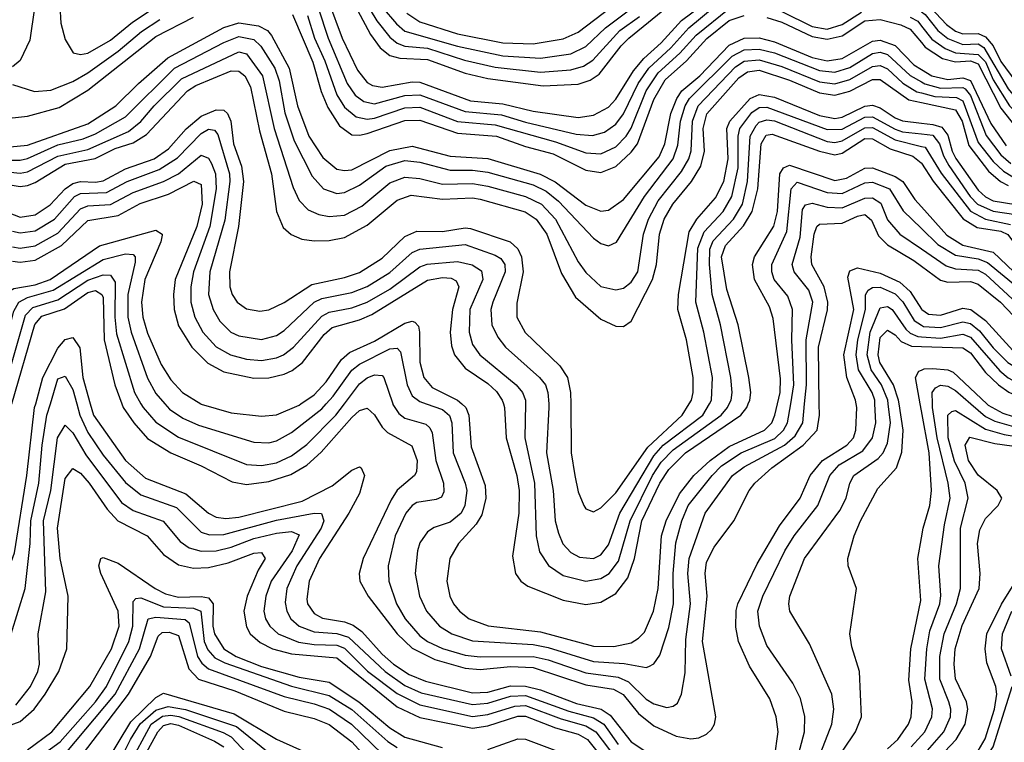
# Model space of a CAD drawing. Header units: inches. Extents: x 1173000 to 1307049, y 522583 to 678455.
# Tile 543 of 617: x 1207609 to 1210220, y 669102 to 671019. Entities that reach past the tile are written whole.
import ezdxf

# ---------------------------------------------------------------- set-up
doc = ezdxf.new("R2010")
doc.units = ezdxf.units.IN
doc.header["$MEASUREMENT"] = 0
for name, color, linetype in [('B2606', 7, 'Continuous'), ('B2607', 7, 'Continuous'), ('B2616', 7, 'Continuous'), ('B2617', 7, 'Continuous')]:
    doc.layers.add(name, color=color, linetype=linetype)

msp = doc.modelspace()

# ---------------------------------------------------------------- linework, layer by layer
at = {"layer": 'B2606', "color": 5}
for points, elevation in [([(1206806.9, 670000), (1206850, 669944.6), (1206910, 669900.5), (1206969.2, 669869.2), (1206988.8, 669850), (1207016.2, 669776.2), (1207049.6, 669710), (1207069.2, 669630), (1207125.5, 669550), (1207170.8, 669510), (1207250, 669470.8), (1207290, 669461.1), (1207390.5, 669450.5), (1207490, 669408.9), (1207510, 669424.2), (1207558.6, 669501.4), (1207595.4, 669604.6), (1207627.8, 669810), (1207648.8, 669990), (1207651.5, 670000)], 2280), ([(1207586.9, 669390), (1207623.9, 669510), (1207637.2, 669630), (1207639, 669690), (1207660.1, 669790), (1207668.8, 669890), (1207681.5, 669970), (1207690.4, 670000)], 2260), ([(1207760.5, 670000), (1207768.8, 669970), (1207790, 669923.8), (1207830, 669864.2), (1207890, 669791.3), (1207930, 669758.3), (1208025.2, 669725.2), (1208090, 669660.1), (1208112.3, 669652.3), (1208150, 669653.1), (1208290, 669691.2), (1208389.8, 669709.8), (1208409.2, 669709.2), (1208415.4, 669690), (1208408, 669670), (1208343.7, 669570), (1208317.2, 669510), (1208313.1, 669473.1), (1208317, 669450), (1208327.7, 669430), (1208350.2, 669410.2), (1208390, 669395.4), (1208450, 669390.8), (1208481.1, 669381.1), (1208578.3, 669290), (1208630, 669253.4), (1208673.9, 669233.9), (1208810, 669202.4), (1208850, 669205.8), (1208910, 669224.8), (1208950, 669226.1), (1209064.9, 669184.9), (1209130, 669167.5), (1209157.8, 669150), (1209196.1, 669096.1)], 2260), ([(1207796.3, 670000), (1207804.7, 669970), (1207889.8, 669850), (1207942.9, 669802.9), (1208050, 669761.3), (1208110, 669710.4), (1208130, 669699.5), (1208156, 669696), (1208190, 669699.7), (1208357.9, 669742.1), (1208437.5, 669782.5), (1208490, 669824.2), (1208510, 669833), (1208514.5, 669830), (1208523.1, 669810), (1208510, 669762.4), (1208481.7, 669710), (1208404, 669590), (1208376.4, 669530), (1208370, 669482.4), (1208372.1, 669470), (1208390, 669444), (1208411.5, 669431.5), (1208470, 669421.7), (1208493, 669413), (1208516, 669396), (1208570, 669336.4), (1208600.3, 669310), (1208642.1, 669282.1), (1208684.7, 669264.7), (1208810, 669233.9), (1208850, 669235.7), (1208910, 669251.8), (1208950, 669251.5), (1208990, 669241.6), (1209085.4, 669205.4), (1209150.3, 669190.3), (1209174.7, 669174.7), (1209230, 669103.9), (1209330, 669037.2)], 2280), ([(1207879.9, 670000), (1207883.6, 669990), (1207911.4, 669950), (1207948.3, 669908.3), (1208010, 669870), (1208090, 669835.5), (1208172.8, 669792.8), (1208210, 669786.4), (1208270, 669793.9), (1208327.8, 669812.2), (1208370, 669837.1), (1208408.5, 669871.5), (1208490, 669963.8), (1208510, 669982.2), (1208530, 669988.3), (1208550, 669971.3), (1208570, 669938.6), (1208584.3, 669924.3), (1208648.8, 669888.8), (1208662.8, 669850), (1208660.7, 669819.3), (1208655.9, 669810), (1208610, 669771.2), (1208594.2, 669745.8), (1208519.7, 669590), (1208509.3, 669550), (1208510.9, 669530), (1208533.2, 669490), (1208610, 669390), (1208650, 669351.6), (1208710, 669321.8), (1208790, 669298.7), (1208830, 669295.3), (1208910, 669303), (1208970, 669301), (1209110, 669254.9), (1209183.7, 669243.7), (1209209.1, 669229.1), (1209250, 669178.9), (1209290, 669146), (1209350, 669118.5), (1209388.7, 669111.3), (1209410, 669114), (1209430, 669123.6), (1209443.5, 669136.5), (1209451.6, 669150), (1209454.9, 669170), (1209419.7, 669370), (1209431.9, 669490), (1209426.2, 669550), (1209430, 669580.2), (1209450, 669619.6), (1209502.8, 669690), (1209543.1, 669770), (1209558.2, 669790), (1209602.9, 669830), (1209686.6, 669890), (1209723.3, 669930), (1209729.4, 669970), (1209729, 670000)], 2320), ([(1207930.6, 670000), (1207936.2, 669990), (1207970, 669951.4), (1208030, 669911.4), (1208210, 669838.7), (1208250, 669836.5), (1208290, 669844), (1208330, 669862.1), (1208370, 669891.9), (1208447.2, 669970), (1208469.9, 670000)], 2340), ([(1207994.2, 670000), (1208006.3, 669986.3), (1208041.8, 669961.8), (1208083.5, 669943.5), (1208230, 669898.3), (1208270, 669896.7), (1208290, 669902.3), (1208330, 669923.6), (1208410, 669986.7), (1208422, 670000)], 2360), ([(1208089.3, 670000), (1208090, 669999.6), (1208170, 669976.4), (1208250, 669967.1), (1208290, 669970.9), (1208350, 669996.9), (1208354.6, 670000)], 2380), ([(1208598.2, 670000), (1208598.6, 669998.6), (1208614.1, 669974.1), (1208630, 669962.4), (1208686.2, 669946.2), (1208696.7, 669936.7), (1208703, 669923), (1208712.3, 669850), (1208733, 669790), (1208733.6, 669766.4), (1208727.2, 669752.8), (1208713.7, 669746.3), (1208662, 669738), (1208649.4, 669730.6), (1208633.2, 669710), (1208604.9, 669650), (1208586.1, 669570), (1208587.7, 669530), (1208607.9, 669470), (1208630.7, 669430), (1208670, 669384.8), (1208690, 669369.8), (1208730, 669350.7), (1208790, 669333.2), (1208830, 669329.3), (1208970, 669329.9), (1209010, 669321.3), (1209110, 669286.3), (1209195.5, 669275.5), (1209222.8, 669262.8), (1209270, 669217), (1209290, 669204.4), (1209325.1, 669194.9), (1209341.5, 669198.5), (1209353.5, 669206.5), (1209364.1, 669230), (1209373.1, 669286.9), (1209374.8, 669374.8), (1209388, 669470), (1209380.6, 669550), (1209384, 669590), (1209426.3, 669710), (1209499.1, 669810), (1209530, 669833.2), (1209637.1, 669890), (1209665.1, 669914.9), (1209685.4, 669950), (1209690.2, 670000)], 2340), ([(1208687.2, 670000), (1208730, 669984.8), (1208748.7, 669968.7), (1208754.7, 669950), (1208758.1, 669870), (1208790.3, 669790), (1208794.4, 669770), (1208789.2, 669730), (1208779.3, 669710), (1208750, 669685.9), (1208708, 669672), (1208690, 669660.8), (1208670, 669631.6), (1208663.4, 669610), (1208657.8, 669550), (1208668.9, 669490), (1208687.3, 669450), (1208721.8, 669410), (1208754.5, 669390), (1208810, 669371.2), (1208970, 669361.5), (1209010, 669353.5), (1209130, 669316.8), (1209211.3, 669311.3), (1209270, 669300.9), (1209276.7, 669303.3), (1209290, 669310.8), (1209306.5, 669333.5), (1209330, 669406.9), (1209342.8, 669470), (1209341.4, 669550), (1209348.9, 669631.1), (1209364.2, 669690), (1209381.6, 669730), (1209444.6, 669810), (1209470, 669835.5), (1209522.3, 669870), (1209611.5, 669908.5), (1209634.2, 669930), (1209645, 669950), (1209653.4, 670000)], 2360), ([(1208781.1, 670000), (1208792.2, 669990), (1208799.6, 669970), (1208805.9, 669885.9), (1208843.3, 669783.3), (1208845.2, 669750), (1208834.2, 669705.8), (1208819, 669681), (1208772.3, 669630), (1208749.2, 669590), (1208741.5, 669530), (1208749.2, 669490), (1208758.9, 669470), (1208774.7, 669450), (1208800.7, 669430), (1208851.2, 669411.2), (1208990, 669395.3), (1209130, 669357.6), (1209183.9, 669356.1), (1209230, 669366.5), (1209250, 669378.6), (1209265.2, 669394.8), (1209289.6, 669450.4), (1209301.7, 669510), (1209310.7, 669650), (1209323, 669690), (1209358.5, 669761.5), (1209396.4, 669810), (1209439.6, 669850), (1209490, 669886.7), (1209583.5, 669930), (1209602.8, 669950), (1209611.5, 669970), (1209618.3, 670000)], 2380), ([(1208891.4, 670000), (1208894.2, 669990), (1208898.5, 669910), (1208927, 669810), (1208933.7, 669770), (1208932.8, 669710), (1208915.8, 669595.8), (1208923.4, 669550), (1208937.9, 669530), (1208956.2, 669516.2), (1209050, 669479), (1209110, 669467.9), (1209150, 669474), (1209190, 669497), (1209221.1, 669538.9), (1209239.2, 669590), (1209258.9, 669690), (1209306.6, 669790), (1209330, 669826.2), (1209373.9, 669870), (1209520.7, 669970), (1209536.5, 669990), (1209540.5, 670000)], 2420), ([(1208950.2, 670000), (1208948.2, 669910), (1208973.9, 669790), (1208978.8, 669650), (1208987.5, 669607.5), (1209011, 669571), (1209050, 669544.3), (1209110, 669529.5), (1209150, 669536.4), (1209172.3, 669550), (1209197, 669583), (1209227.4, 669690), (1209286.8, 669810), (1209310, 669845.4), (1209341.8, 669878.2), (1209468.8, 669970), (1209485.8, 669990), (1209490.5, 670000)], 2440), ([(1209011.6, 670000), (1209012.4, 669990), (1209005.9, 669870), (1209023.8, 669770), (1209029.2, 669690), (1209037.2, 669657.2), (1209048.9, 669628.9), (1209070, 669605.5), (1209093.3, 669593.3), (1209130, 669590.1), (1209150, 669599.3), (1209170, 669625.7), (1209200.1, 669710), (1209290, 669862.3), (1209315.4, 669890), (1209420.3, 669970), (1209437.7, 670000)], 2460), ([(1209069.9, 670000), (1209071.6, 669870), (1209080.9, 669810), (1209090, 669767), (1209104.8, 669730), (1209110, 669721.3), (1209130, 669714), (1209150, 669724.4), (1209190, 669763.9), (1209274.5, 669885.5), (1209365.6, 669970), (1209383.9, 670000)], 2480), ([(1209610, 669060.9), (1209619.6, 669130), (1209614.5, 669170), (1209597.7, 669217.7), (1209543.9, 669303.9), (1209514.7, 669370), (1209507.4, 669407.4), (1209508.4, 669451.6), (1209512.9, 669470), (1209563.9, 669576.1), (1209623.8, 669676.2), (1209678, 669750), (1209704.5, 669810), (1209737.5, 669850), (1209801.6, 669890), (1209819.3, 669910), (1209826.2, 669930), (1209828.2, 669990), (1209826.6, 670000)], 2280), ([(1209631.1, 668910), (1209689.6, 669130), (1209690.6, 669170.6), (1209678.9, 669218.9), (1209659.1, 669259.1), (1209590, 669359.3), (1209570.3, 669410.3), (1209565.9, 669450), (1209579.3, 669490), (1209637.7, 669610), (1209662.8, 669650), (1209725.4, 669730), (1209756.8, 669810), (1209781.9, 669838.1), (1209844.2, 669875.8), (1209870, 669910), (1209879, 669950), (1209876.7, 670000)], 2260), ([(1209708, 669012), (1209762.7, 669150), (1209768, 669190), (1209762.6, 669230), (1209703.1, 669363.1), (1209650.6, 669450), (1209648, 669470), (1209651.1, 669490), (1209689.6, 669590), (1209783.2, 669716.8), (1209800.6, 669750), (1209810.3, 669790), (1209820.3, 669810), (1209885.1, 669854.9), (1209898, 669870), (1209910, 669895.9), (1209917.8, 669950), (1209911.5, 670000)], 2240), ([(1209757.5, 669030), (1209825.1, 669130), (1209841, 669170), (1209835.2, 669290), (1209815.3, 669355.3), (1209809.9, 669390), (1209827.3, 669510), (1209805.2, 669570), (1209804.7, 669590), (1209821.8, 669650), (1209838.6, 669690), (1209884.1, 669775.9), (1209933.7, 669830), (1209948.2, 669871.8), (1209951.5, 669930), (1209940.9, 670000)], 2220), ([(1210000, 669981.2), (1209996.6, 670000)], 2180), ([(1207599.2, 669200.8), (1207638.1, 669250), (1207657.2, 669290), (1207661.7, 669310), (1207657.9, 669390), (1207678.4, 669501.6), (1207672.2, 669690), (1207691.5, 669770), (1207709.5, 669910), (1207730, 669943.3), (1207750, 669923.4), (1207784.5, 669864.5), (1207878.7, 669738.7), (1207910, 669717), (1207989.2, 669689.2), (1208035, 669635), (1208058.3, 669618.3), (1208090, 669609.6), (1208130, 669610.4), (1208170, 669619.8), (1208230, 669643), (1208290, 669657.3), (1208330, 669661.1), (1208350, 669652.3), (1208331.4, 669610), (1208275.9, 669530), (1208261.7, 669490), (1208256.4, 669450), (1208260.9, 669430), (1208272.3, 669410), (1208294.8, 669390), (1208347.9, 669367.9), (1208390, 669361.3), (1208450, 669359.6), (1208470, 669351.6), (1208531.4, 669291.4), (1208610, 669231.4), (1208670, 669201.3), (1208810, 669170.7), (1208850, 669175.9), (1208921.7, 669198.3), (1208950, 669199.8), (1209044.5, 669164.5), (1209110, 669145.8), (1209136.5, 669130), (1209190, 669060.4)], 2240), ([(1207570, 669142.9), (1207610, 669157.6), (1207647.6, 669190), (1207676.6, 669230), (1207712.8, 669290), (1207734.3, 669350), (1207737.4, 669490), (1207716.2, 669590), (1207709.4, 669670), (1207730, 669802.3), (1207750, 669828.6), (1207770, 669816.5), (1207793.7, 669790), (1207840.7, 669720.7), (1207869.3, 669689.3), (1207947.3, 669650), (1207990, 669600.1), (1208030, 669573.1), (1208070, 669564.4), (1208110, 669566), (1208162.1, 669577.9), (1208230, 669604), (1208250, 669605.5), (1208259.6, 669590), (1208241.3, 669558.7), (1208212.5, 669490), (1208203.3, 669450), (1208210, 669408.4), (1208220.2, 669390), (1208246.9, 669366.9), (1208279.1, 669350), (1208330, 669337), (1208450, 669326.5), (1208610, 669196.3), (1208670, 669168.4), (1208810, 669140.1), (1208850, 669146), (1208930, 669171.7), (1208950, 669172), (1209030, 669141), (1209090, 669124.3), (1209114.8, 669110), (1209170, 669039.7)], 2220), ([(1209910, 669084.7), (1209937.2, 669110), (1209965.2, 669150), (1209973, 669170), (1209975.4, 669210), (1209966.8, 669266.8), (1209972, 669350), (1209998.1, 669478.1), (1209990.2, 669590), (1210000, 669644.9)], 2180), ([(1207630, 669082.5), (1207694.1, 669130), (1207795.5, 669250), (1207852.5, 669350), (1207872.7, 669410), (1207870.4, 669450), (1207824.4, 669550), (1207819.1, 669570), (1207824.6, 669590), (1207830, 669592.8), (1207870, 669577.1), (1207968.3, 669510), (1207995.9, 669495.9), (1208030, 669487.6), (1208090, 669489.4), (1208110, 669485.6), (1208122, 669470), (1208121.6, 669410), (1208125.8, 669390), (1208150, 669349.8), (1208183.3, 669330), (1208250, 669303.7), (1208350, 669275.4), (1208430, 669261.6), (1208508.4, 669210), (1208590, 669140.5), (1208630, 669115.8), (1208728.9, 669088.9)], 2180), ([(1207630, 669040.5), (1207716, 669104), (1207810.3, 669210), (1207839, 669250), (1207898.7, 669370), (1207908.9, 669410), (1207910, 669475.9), (1207916.7, 669483.3), (1207930, 669485.3), (1207990, 669461.4), (1208070, 669457.8), (1208089.3, 669450), (1208098.3, 669370), (1208107.5, 669347.5), (1208126.8, 669326.8), (1208153, 669313), (1208330, 669251.6), (1208430, 669226.3), (1208490, 669188.9), (1208584.7, 669104.7), (1208610, 669088.5)], 2160), ([(1207730, 669071.4), (1207862, 669230), (1207926.9, 669350), (1207950, 669430), (1207970, 669434), (1208047.6, 669427.6), (1208058.8, 669418.8), (1208080.8, 669330), (1208092, 669312), (1208110, 669297.5), (1208310, 669223.8), (1208390, 669204.5), (1208430.1, 669190), (1208489, 669150), (1208570, 669071.5)], 2140), ([(1207775.6, 669070), (1207897.8, 669230), (1207955.5, 669330), (1207976.3, 669383.7), (1207986.8, 669393.2), (1208005.3, 669394.7), (1208030, 669385.7), (1208057.5, 669297.5), (1208083.5, 669270), (1208179.2, 669239.2), (1208310, 669185), (1208390, 669165.2), (1208430, 669149.8), (1208490, 669104), (1208550, 669037.4)], 2120), ([(1207839.4, 669050), (1207903.5, 669156.5), (1207970, 669221.4), (1207990, 669232.8), (1208177.6, 669177.6), (1208290, 669110.3), (1208430, 669048)], 2080), ([(1207873.1, 669050), (1207902.6, 669110), (1207928.7, 669151.3), (1207970, 669187.8), (1208003.1, 669196.9), (1208048.9, 669188.9), (1208184, 669144), (1208300.3, 669050)], 2060), ([(1207898.8, 669041.2), (1207957.5, 669150), (1207988.1, 669171.9), (1208010, 669174.6), (1208030.9, 669170.9), (1208148.7, 669128.7), (1208170, 669116.9), (1208251.3, 669030)], 2040), ([(1207876.6, 668950), (1207975.1, 669130), (1207990, 669147), (1208010, 669151.8), (1208030, 669147.5), (1208125.5, 669105.5), (1208150, 669090)], 2020), ([(1208850, 669083), (1208930, 669111.4), (1208950, 669110.8), (1209070, 669065.6)], 2180), ([(1209972.9, 669090), (1210000, 669120.4)], 2160)]:
    msp.add_lwpolyline(points, dxfattribs=dict(at, elevation=elevation))
at = {"layer": 'B2607', "color": 5}
for points, elevation in [([(1208470, 671158.4), (1208555.8, 671015.8), (1208590, 670972.5), (1208610, 670956.6), (1208630, 670949), (1208690, 670943), (1208788.8, 670911.2), (1208870, 670892.8), (1208990, 670880.1), (1209070, 670885.9), (1209104, 670896), (1209128.4, 670911.6), (1209200.2, 670990), (1209252.4, 671027.6)], 2740), ([(1208462.8, 671122.8), (1208539.6, 670979.6), (1208564.6, 670944.6), (1208590, 670924.2), (1208617.1, 670917.1), (1208690, 670913.5), (1208790, 670876.9), (1208850, 670862.8), (1208996.9, 670843.1), (1209090, 670847.7), (1209121.5, 670858.5), (1209145.6, 670874.4), (1209203.8, 670950), (1209224.2, 670970), (1209414.3, 671125.7)], 2720), ([(1208427.4, 671067.4), (1208464.4, 670970), (1208505.1, 670885.1), (1208530, 670852.7), (1208544.7, 670844.7), (1208570, 670839.8), (1208650, 670853.8), (1208670, 670853), (1208804, 670804), (1208890, 670796.1), (1208970, 670775.9), (1209090, 670759.6), (1209130, 670765.5), (1209170, 670786.8), (1209190, 670808.4), (1209236.8, 670883.2), (1209264.2, 670915.8), (1209310, 670957.4), (1209363.5, 671016.5), (1209470, 671096.2)], 2680), ([(1208635.9, 671035.9), (1208670, 671013.6), (1208770, 670981.1), (1208890, 670957.4), (1208970, 670954.7), (1209050, 670968.4), (1209090, 670985.8), (1209200.5, 671070)], 2780), ([(1207648.8, 671050), (1207635.8, 670964.2), (1207610, 670911.1), (1207590, 670894)], 2640), ([(1207715.4, 671055.4), (1207717.9, 671010), (1207730, 670966), (1207751.1, 670931.1), (1207770, 670926.3), (1207790, 670930.1), (1207850, 670964.9), (1207908, 671012), (1207968, 671052)], 2660), ([(1208372.4, 671030), (1208390.6, 670970), (1208418.5, 670910), (1208450, 670819.2), (1208470, 670786.6), (1208500.9, 670760.9), (1208530, 670755), (1208550, 670757.8), (1208630, 670784.9), (1208670, 670786.5), (1208770, 670749.1), (1208870, 670740.3), (1209030, 670694.6), (1209110, 670665.6), (1209150, 670663.4), (1209190, 670681.9), (1209217, 670710), (1209230, 670731.3), (1209270.1, 670830), (1209301.9, 670878.1), (1209359.2, 670930), (1209402.2, 670977.8), (1209490, 671048.3)], 2640), ([(1208400.7, 671050), (1208427.1, 670970), (1208477.2, 670850), (1208498.5, 670818.5), (1208521.5, 670801.5), (1208550, 670796.1), (1208630, 670817.9), (1208670, 670819.8), (1208790, 670775.2), (1208886.5, 670766.5), (1208950, 670746.8), (1209084.6, 670715.4), (1209128, 670712), (1209159.3, 670720.7), (1209190, 670742.1), (1209210, 670769.3), (1209249, 670850), (1209277.1, 670890), (1209335.7, 670944.3), (1209382.9, 670997.1), (1209450, 671052.8)], 2660), ([(1208570, 671052.5), (1208607.7, 671007.7), (1208630, 670988.8), (1208770, 670948.3), (1208890, 670923.1), (1208990, 670917.2), (1209070, 670928.3), (1209110, 670947.7), (1209162.5, 670997.5), (1209232.6, 671050)], 2760), ([(1209630, 671040.2), (1209710, 671001.2), (1209750, 670994.1), (1209790, 671005.8), (1209841.3, 671038.7)], 2640), ([(1207491.8, 670748.2), (1207630, 670763.1), (1207713.9, 670786.1), (1207790, 670831.7), (1207970, 670974.5), (1208070, 671025.2)], 2620), ([(1207510, 670674.9), (1207630, 670685.8), (1207790, 670743), (1207864.4, 670790), (1207924.3, 670850), (1208002.2, 670917.8), (1208150, 670998.2), (1208190, 671010.4), (1208242.3, 671002.3), (1208265.7, 670990), (1208276.9, 670976.9), (1208323.5, 670890), (1208345.5, 670790), (1208376, 670710), (1208413, 670653), (1208450, 670622.5), (1208470, 670618.5), (1208490, 670621), (1208590, 670672.4), (1208650, 670683.8), (1208750, 670656.9), (1208850, 670650.5), (1208989.2, 670609.2), (1209028.9, 670588.9), (1209110, 670526.8), (1209150, 670511.3), (1209170, 670513.4), (1209210, 670542.4), (1209304.4, 670655.6), (1209319.2, 670690), (1209335, 670770), (1209351.4, 670810), (1209364.8, 670830), (1209412.6, 670870), (1209490, 670951.2), (1209530, 670970.3), (1209570, 670970.6), (1209610, 670960.5), (1209710, 670918.8), (1209750, 670910), (1209790, 670916), (1209870, 670961.9), (1209890, 670964.4), (1209930, 670950.6), (1209979.5, 670899.5), (1210000, 670887)], 2580), ([(1207590, 670846.7), (1207648.8, 670828.8), (1207691.6, 670831.6), (1207750, 670854.9), (1207790, 670877.6), (1207870, 670935.4), (1207932.4, 670987.6), (1207980.9, 671019.1)], 2640), ([(1208332.3, 671032.3), (1208385.9, 670905.9), (1208408.3, 670828.3), (1208425.8, 670785.8), (1208457.4, 670737.4), (1208490, 670713.7), (1208510, 670712.5), (1208530, 670717.3), (1208630, 670751.5), (1208670, 670752.7), (1208770, 670718.2), (1208873.3, 670710), (1208950, 670682.5), (1209023.1, 670663.1), (1209110, 670619.5), (1209150, 670613.7), (1209190, 670629.8), (1209230, 670667.2), (1209247.2, 670690), (1209290, 670807.3), (1209320.6, 670859.4), (1209377.4, 670910), (1209431.3, 670968.7), (1209490, 671016.8), (1209530, 671030)], 2620), ([(1209590, 671025), (1209630, 671012.1), (1209710, 670974.5), (1209750, 670967.3), (1209790, 670976.1), (1209850, 671015.6), (1209890, 671019.5), (1209945.6, 671005.6), (1209970, 670993.7), (1210000, 670958.1)], 2620), ([(1209970, 671025.7), (1209990, 671014.7), (1210000, 671002.1)], 2640), ([(1207530, 670646.6), (1207610, 670646.1), (1207630, 670650.4), (1207710, 670686.9), (1207777.2, 670702.8), (1207810, 670716), (1207890, 670761.3), (1208019.5, 670890), (1208150, 670958.5), (1208190, 670974.3), (1208230, 670966.6), (1208248.3, 670948.3), (1208285.6, 670890), (1208296.8, 670856.8), (1208312.2, 670772.2), (1208337.2, 670697.2), (1208384.1, 670604.1), (1208415, 670570), (1208450, 670558.3), (1208470, 670560.8), (1208510, 670580.1), (1208579.9, 670630), (1208630, 670645.3), (1208670, 670641), (1208750, 670620.1), (1208810, 670620.2), (1208850, 670614.9), (1208970, 670580.8), (1209004.5, 670564.5), (1209037.4, 670537.4), (1209130, 670439.1), (1209150, 670425.1), (1209170, 670419.2), (1209191.6, 670428.4), (1209265.6, 670550), (1209342, 670650), (1209354.1, 670685.9), (1209360.8, 670750), (1209373.7, 670790), (1209385.2, 670810), (1209498, 670922), (1209530, 670939.1), (1209570, 670940.5), (1209610, 670931.1), (1209730, 670883.8), (1209770, 670879.8), (1209810, 670892.5), (1209870, 670929.2), (1209890, 670932.5), (1209910, 670927), (1209970, 670870.9), (1210000, 670853.8)], 2560), ([(1207550, 670618.1), (1207610, 670612.1), (1207630, 670615.2), (1207710, 670657.3), (1207790, 670674.7), (1207897.4, 670722.6), (1207930, 670748.5), (1207965.3, 670790), (1208038.1, 670861.9), (1208190, 670933.5), (1208210, 670928.2), (1208252.8, 670870), (1208283.4, 670730), (1208333.8, 670573.8), (1208350, 670539.5), (1208374.3, 670514.3), (1208402.1, 670502.1), (1208430, 670496.6), (1208470, 670500.7), (1208516.1, 670523.9), (1208590, 670586.2), (1208630, 670600.8), (1208670, 670597.5), (1208730, 670582.9), (1208810, 670584.2), (1208850, 670577), (1208950.3, 670550.3), (1208992.1, 670530), (1209030, 670490), (1209090, 670377), (1209110, 670348.6), (1209150, 670311), (1209190, 670302.3), (1209210, 670307.1), (1209230, 670322.4), (1209247.9, 670350), (1209262.8, 670450), (1209276, 670490), (1209301.9, 670538.1), (1209363.7, 670616.3), (1209383.5, 670650), (1209389, 670671), (1209393.1, 670750), (1209408, 670790), (1209506.5, 670893.5), (1209530, 670908.6), (1209570, 670912.1), (1209630, 670894.8), (1209730, 670854.2), (1209770, 670848.8), (1209810, 670860.2), (1209870, 670895), (1209890, 670897.4), (1209910, 670888.7), (1209950.4, 670850.4), (1209988, 670828), (1210000, 670824.7)], 2540), ([(1207550, 670586.3), (1207610, 670576.9), (1207630, 670579), (1207650, 670586.9), (1207730, 670635.8), (1207809.5, 670650.5), (1207862.4, 670677.6), (1207910, 670692.3), (1207945.6, 670714.4), (1208053.6, 670830), (1208076, 670844), (1208170, 670883.6), (1208190, 670882.2), (1208206, 670870), (1208220.9, 670840.9), (1208244.5, 670724.5), (1208277, 670610), (1208290.1, 670510.1), (1208308, 670468), (1208328.8, 670448.8), (1208357.1, 670437.1), (1208390, 670432.6), (1208430, 670433.5), (1208470, 670441.2), (1208530, 670474.2), (1208610, 670540.3), (1208646.9, 670553.1), (1208730, 670543), (1208810, 670546.5), (1208830, 670543.3), (1208949.2, 670509.2), (1208978.5, 670490), (1209006.8, 670450), (1209045.5, 670345.5), (1209082.9, 670282.9), (1209150, 670224.4), (1209190, 670205.9), (1209210, 670205), (1209230, 670219.7), (1209286.6, 670330), (1209297.7, 670370), (1209305.7, 670450), (1209317.7, 670490), (1209340.4, 670530), (1209390.4, 670590), (1209415.3, 670630), (1209424.3, 670670), (1209421.2, 670730), (1209430.7, 670769.3), (1209515.5, 670864.5), (1209539, 670881), (1209570, 670884.7), (1209650, 670858.1), (1209730, 670824.8), (1209770, 670818.8), (1209810, 670829.7), (1209870, 670859.9), (1209890, 670860.5), (1209966.4, 670806.4), (1210000, 670799)], 2520), ([(1209383.9, 670000), (1209389.9, 670010), (1209394.7, 670030), (1209394.3, 670070), (1209377.1, 670170), (1209354, 670250), (1209355.5, 670290), (1209384.1, 670455.9), (1209404.2, 670490), (1209453.9, 670546.1), (1209475.6, 670590), (1209487.1, 670650), (1209483.5, 670730), (1209492.2, 670750), (1209545.6, 670810), (1209570, 670820.5), (1209610, 670813), (1209730, 670764.8), (1209770, 670756.9), (1209790, 670760.8), (1209850, 670789.3), (1209870, 670792), (1209890, 670785.5), (1209930, 670758.5), (1209950, 670750.6), (1210000, 670744.5)], 2480), ([(1207550, 670518.2), (1207610, 670495.2), (1207650, 670501.4), (1207690, 670527.9), (1207729.4, 670570.6), (1207750, 670584.7), (1207770, 670589.6), (1207810, 670587.8), (1207830, 670591.4), (1207890, 670623.7), (1207965.4, 670650), (1208003.2, 670676.8), (1208050.8, 670729.2), (1208090, 670762.8), (1208130, 670779.6), (1208150, 670778.6), (1208160.1, 670770), (1208169.2, 670750), (1208176.3, 670690), (1208196.8, 670630), (1208202.2, 670590), (1208189.3, 670470.7), (1208165.3, 670350), (1208166.3, 670310), (1208172, 670290), (1208185.4, 670270), (1208210, 670251.6), (1208245.5, 670245.5), (1208270, 670249.3), (1208310, 670269), (1208383.4, 670316.6), (1208470, 670334.8), (1208510, 670348.3), (1208570, 670386.6), (1208630, 670443.7), (1208662.4, 670457.6), (1208730, 670457.1), (1208790, 670466.9), (1208804.7, 670464.7), (1208909.7, 670429.7), (1208930, 670411.5), (1208939.7, 670390), (1208943.5, 670350), (1208926.9, 670266.9), (1208927.5, 670230), (1208949.6, 670189.6), (1209040.7, 670100.7), (1209061.3, 670070), (1209069.4, 670030), (1209069.9, 670000)], 2480), ([(1209437.7, 670000), (1209443.5, 670010), (1209445.8, 670070), (1209423.1, 670190), (1209401.3, 670270), (1209406.7, 670413.3), (1209423.4, 670456.6), (1209473.8, 670510), (1209497.1, 670550), (1209514.1, 670625.9), (1209514.1, 670710), (1209518.1, 670730), (1209550, 670772.6), (1209570, 670785.7), (1209590, 670787.3), (1209750, 670727.3), (1209790, 670728.2), (1209850, 670760.1), (1209870, 670760.9), (1209930, 670728.2), (1209950, 670721.8), (1210000, 670715.8)], 2460), ([(1209490.5, 670000), (1209495.2, 670010), (1209498.4, 670030), (1209494.3, 670070), (1209467, 670210), (1209445.2, 670290), (1209437.5, 670370), (1209438.6, 670410), (1209447.5, 670432.5), (1209501.4, 670490), (1209525, 670530), (1209538.7, 670590), (1209545.9, 670710), (1209561.3, 670738.7), (1209570, 670747.1), (1209590, 670753.4), (1209610, 670750.3), (1209750, 670695.4), (1209770, 670693), (1209790, 670697.4), (1209850, 670732.5), (1209870, 670732.6), (1209930, 670700.1), (1210000, 670682.9)], 2440), ([(1207590, 670458.3), (1207610, 670453.4), (1207650, 670458.8), (1207701.1, 670490), (1207754.8, 670550), (1207770, 670557.9), (1207839.3, 670560.7), (1207894, 670590), (1207978.7, 670621.3), (1208027.3, 670652.7), (1208090, 670717.2), (1208110, 670728.3), (1208125.9, 670725.9), (1208134.5, 670714.5), (1208165, 670610), (1208166.5, 670590), (1208152.9, 670487.1), (1208113.2, 670350), (1208109.8, 670290), (1208121.8, 670250), (1208139.7, 670219.7), (1208169.1, 670190), (1208190, 670180.1), (1208250, 670171), (1208290, 670181.7), (1208310, 670194.4), (1208390.1, 670269.9), (1208410, 670279.6), (1208490, 670295.4), (1208530, 670311), (1208590, 670348), (1208650, 670401), (1208670, 670410.5), (1208790, 670422.5), (1208870, 670394.6), (1208885.1, 670385.1), (1208895.4, 670370), (1208896.2, 670350), (1208863.1, 670270), (1208858.4, 670250), (1208861.1, 670210), (1208876.6, 670176.6), (1208897.5, 670150), (1208987.5, 670070), (1209002.8, 670050), (1209009.4, 670030), (1209011.6, 670000)], 2460), ([(1209540.5, 670000), (1209544.5, 670010), (1209547.4, 670030), (1209542.3, 670070), (1209514.1, 670210), (1209483.7, 670303.7), (1209469.5, 670390), (1209480.4, 670419.6), (1209528, 670472), (1209551.3, 670510), (1209565.8, 670570), (1209574.8, 670690), (1209587.8, 670712.2), (1209604.5, 670715.5), (1209730, 670669.9), (1209770, 670660.8), (1209790, 670665.1), (1209850, 670703.4), (1209870, 670703.3), (1209916.6, 670676.6), (1209977, 670657), (1209999.2, 670639.2), (1210000, 670638)], 2420), ([(1207590, 670416.3), (1207610, 670413), (1207650, 670419.2), (1207710, 670453), (1207770, 670517.3), (1207790, 670524.8), (1207850, 670528.6), (1207910, 670560.8), (1207990, 670589.3), (1208030, 670610.5), (1208090, 670659.9), (1208110, 670652), (1208117.4, 670637.4), (1208128.1, 670610), (1208130, 670570), (1208113.3, 670470), (1208070, 670350), (1208062.9, 670310), (1208062.6, 670270), (1208073.2, 670230), (1208095, 670190), (1208130, 670151.1), (1208168.1, 670130), (1208210, 670118.8), (1208250, 670114.9), (1208290, 670121.8), (1208308.7, 670130), (1208335.4, 670150), (1208410, 670232.2), (1208430, 670242.9), (1208490, 670255.1), (1208530, 670269.5), (1208590, 670304), (1208670, 670363.2), (1208689.3, 670370.7), (1208770, 670377.9), (1208808.6, 670368.6), (1208833.2, 670353.2), (1208836.7, 670330), (1208802.9, 670250), (1208800.5, 670190), (1208810, 670157.6), (1208828.9, 670130), (1208925.1, 670050), (1208942.2, 670030), (1208950.4, 670010), (1208950.2, 670000)], 2440), ([(1209618.3, 670000), (1209625.1, 670030), (1209626.2, 670066.2), (1209606.7, 670226.7), (1209597.2, 670257.2), (1209557.1, 670330), (1209552.2, 670370), (1209557.5, 670390), (1209608.4, 670471.6), (1209618.2, 670510), (1209624.6, 670610), (1209634, 670626), (1209650, 670632.9), (1209770, 670592.5), (1209801.3, 670598.7), (1209850, 670625.3), (1209870, 670626.2), (1209930, 670603.3), (1209950.1, 670590.1), (1209982.2, 670542.2), (1210000, 670522.5)], 2380), ([(1207590, 670378.5), (1207610, 670375.7), (1207650, 670381.3), (1207719.6, 670420.4), (1207790, 670486.3), (1207870, 670500), (1207928.9, 670531.1), (1208003.6, 670556.4), (1208070.6, 670590.6), (1208090, 670582), (1208092.8, 670530), (1208078.8, 670470), (1208021.7, 670330), (1208016.6, 670290), (1208018.8, 670250), (1208030, 670206.9), (1208065.9, 670150), (1208107.7, 670107.7), (1208150, 670084.9), (1208230, 670068), (1208270, 670069.1), (1208310, 670078.5), (1208331.4, 670088.6), (1208358.7, 670110), (1208416.2, 670183.8), (1208437.5, 670202.5), (1208510, 670223.2), (1208542.7, 670237.3), (1208690, 670327.7), (1208730, 670335.4), (1208753.2, 670333.2), (1208766.7, 670326.7), (1208773.3, 670310), (1208756.9, 670250), (1208750.3, 670190), (1208754, 670154), (1208761.8, 670130), (1208790, 670095), (1208850, 670053.9), (1208872.9, 670032.9), (1208888.6, 670010), (1208891.4, 670000)], 2420), ([(1209653.4, 670000), (1209661.8, 670050), (1209655.8, 670170), (1209658.2, 670250), (1209645.6, 670285.6), (1209609.7, 670330), (1209603.5, 670350), (1209603.6, 670370), (1209643, 670457), (1209654.3, 670570), (1209670, 670587.8), (1209750, 670561), (1209790, 670558.3), (1209850, 670586.3), (1209870, 670587.9), (1209915.1, 670570), (1209951.7, 670511.7), (1210000, 670464.7)], 2360), ([(1209690.2, 670000), (1209694.9, 670050), (1209694, 670170), (1209711.5, 670270), (1209701.5, 670301.5), (1209662.2, 670350), (1209656.7, 670370), (1209678.2, 670441.8), (1209684.9, 670515.1), (1209692.4, 670527.6), (1209710, 670532.2), (1209750, 670521.8), (1209790, 670519.9), (1209850, 670545.6), (1209870, 670546.8), (1209891.9, 670531.9), (1209910, 670487.9), (1209942.7, 670450), (1210000, 670410.8)], 2340), ([(1209729, 670000), (1209726.9, 670150), (1209750.7, 670249.3), (1209751.7, 670270), (1209741.8, 670310), (1209709.4, 670370), (1209707.7, 670390), (1209715.3, 670450), (1209722.3, 670470), (1209730, 670476.5), (1209790, 670479.2), (1209830, 670497.6), (1209850, 670501.8), (1209867.4, 670487.4), (1209886, 670446), (1209910, 670421.5), (1209979.9, 670379.9), (1210000, 670365.2)], 2320), ([(1207488.5, 670000), (1207526.2, 670110), (1207550, 670195.9), (1207560.9, 670270), (1207568.9, 670291.1), (1207594, 670306), (1207650, 670315.6), (1207690, 670329.5), (1207820.9, 670419.1), (1207970, 670460.6), (1207986.9, 670450), (1207987, 670447), (1207983.7, 670430), (1207940.9, 670330), (1207932, 670270), (1207935.4, 670230), (1207947.7, 670187.7), (1207984.3, 670104.3), (1208010, 670063.9), (1208040.5, 670030), (1208089.3, 670000)], 2380), ([(1207524.1, 670000), (1207552.8, 670090), (1207593.8, 670246.2), (1207607, 670270), (1207630, 670282.2), (1207698.3, 670301.7), (1207830, 670383.2), (1207890, 670398), (1207910, 670396.1), (1207915.5, 670390), (1207915.5, 670375.6), (1207896.1, 670290), (1207895.5, 670230), (1207904.7, 670190), (1207948.2, 670068.2), (1207970, 670027.5), (1207994.2, 670000)], 2360), ([(1209826.6, 670000), (1209824.9, 670010), (1209801.6, 670070), (1209793.9, 670130), (1209820.4, 670250), (1209804.4, 670335.6), (1209810, 670352.8), (1209830, 670360.9), (1209890, 670346.8), (1209942.8, 670322.8), (1209970, 670297.6), (1210000, 670251.2)], 2280), ([(1207557.2, 670000), (1207624.8, 670235.3), (1207644.2, 670255.8), (1207710, 670275.5), (1207790, 670328), (1207830, 670342.6), (1207850, 670341.6), (1207862.3, 670322.3), (1207861.1, 670230), (1207865.7, 670185.7), (1207913.5, 670030), (1207930.6, 670000)], 2340), ([(1209876.7, 670000), (1209876.2, 670010), (1209869.3, 670030), (1209833.3, 670090), (1209826.5, 670130), (1209831.4, 670170), (1209851.8, 670250), (1209851.2, 670288.8), (1209858.5, 670301.5), (1209870, 670308.5), (1209890, 670309.2), (1209930, 670291.5), (1209950.5, 670270.5), (1209980.9, 670220.9), (1210000, 670208.9)], 2260), ([(1207588.2, 670000), (1207649.6, 670210.4), (1207667.4, 670232.6), (1207727.9, 670252.1), (1207790, 670295.6), (1207810, 670300.5), (1207827.2, 670290), (1207830, 670282.2), (1207833, 670170), (1207861.6, 670050), (1207879.9, 670000)], 2320), ([(1209911.5, 670000), (1209910.3, 670010), (1209893.6, 670050), (1209866.6, 670090), (1209855.8, 670130), (1209864.2, 670190), (1209890, 670254.4), (1209910, 670258.5), (1209922.5, 670250), (1209958.2, 670198.2), (1209970, 670187.2), (1209990, 670178.6), (1210000, 670177.9)], 2240), ([(1208354.6, 670000), (1208390, 670023.9), (1208422, 670058), (1208462.5, 670117.5), (1208483.8, 670136.2), (1208550, 670166.3), (1208630, 670213.6), (1208650, 670219.7), (1208656.9, 670216.9), (1208666.3, 670206.3), (1208668.9, 670190), (1208670.4, 670110.4), (1208680.4, 670070), (1208703, 670043), (1208770, 670010), (1208781.1, 670000)], 2380), ([(1207651.5, 670000), (1207670.5, 670070), (1207710, 670148), (1207730, 670170.4), (1207750, 670176.3), (1207768.5, 670148.5), (1207776.8, 670070), (1207796.3, 670000)], 2280), ([(1209940.9, 670000), (1209939.3, 670010), (1209925.6, 670050), (1209889.8, 670110), (1209885.4, 670130), (1209890, 670176.1), (1209910, 670195), (1209930, 670182.7), (1209945.7, 670165.7), (1209973.2, 670153.2), (1210000, 670152.3)], 2220), ([(1208422, 670000), (1208440, 670020), (1208490, 670089.2), (1208510, 670105.5), (1208590, 670145.9), (1208610, 670148.1), (1208618.3, 670138.3), (1208636.5, 670050), (1208650, 670021.6), (1208670, 670006.1), (1208687.2, 670000)], 2360), ([(1207690.4, 670000), (1207710, 670066.3), (1207730, 670073.5), (1207750, 670037.7), (1207760.5, 670000)], 2260), ([(1208469.9, 670000), (1208510, 670053.2), (1208530, 670069.4), (1208550, 670077.1), (1208570, 670075), (1208574.3, 670070), (1208598.2, 670000)], 2340), ([(1209996.6, 670000), (1209983.8, 670070), (1209993.2, 670086.8), (1210000, 670089.5)], 2180)]:
    msp.add_lwpolyline(points, dxfattribs=dict(at, elevation=elevation))
at = {"layer": 'B2616', "color": 5}
for points, elevation in [([(1210000, 669120.4), (1210008.6, 669130), (1210027.6, 669170), (1210029, 669191), (1210008.4, 669270), (1210013.7, 669350), (1210022.1, 669397.9), (1210048.5, 669470), (1210051.4, 669491.4), (1210046.3, 669570), (1210060.9, 669679.1), (1210075.8, 669750), (1210070.8, 669789.2), (1210041.2, 669910), (1210029.2, 669990), (1210029.1, 670000)], 2160), ([(1210130.8, 670000), (1210170, 669966.2), (1210194.4, 669954.4), (1210250, 669937.9)], 2160), ([(1210173, 670000), (1210176.6, 669996.6), (1210215.7, 669975.7), (1210270, 669957.7)], 2180), ([(1210000, 669065.8), (1210010, 669073.9), (1210059.3, 669130), (1210077, 669170), (1210078, 669190), (1210072.6, 669210), (1210048.2, 669270), (1210049, 669330), (1210060.1, 669390), (1210093.1, 669470), (1210103.5, 669510), (1210103.4, 669670), (1210123.5, 669750), (1210116, 669790), (1210087.9, 669847.9), (1210071.1, 669910), (1210069.7, 669970), (1210080.6, 669979.4), (1210090, 669982.7), (1210170, 669933.1), (1210218.8, 669918.8), (1210330, 669900.2)], 2140), ([(1210000, 669644.9), (1210004.5, 669670), (1210021.8, 669730), (1210026.3, 669770), (1210020.3, 669870), (1210000, 669981.2)], 2180), ([(1210000, 669021), (1210030, 669044.3), (1210092.2, 669110), (1210115.4, 669150), (1210122.7, 669190), (1210119.5, 669210), (1210090.5, 669270.5), (1210086.6, 669310), (1210089.2, 669350), (1210107.9, 669412.1), (1210153, 669510), (1210155.5, 669550), (1210148.3, 669630), (1210154.3, 669665.7), (1210170, 669696.3), (1210203.1, 669730), (1210213, 669750), (1210200.5, 669770), (1210150, 669810.6), (1210124.3, 669850), (1210115.7, 669890), (1210128.2, 669911.8), (1210194.7, 669894.7), (1210310, 669878.7)], 2120), ([(1210000, 668953.5), (1210010, 668958.6), (1210056.1, 668990), (1210130, 669055.5), (1210150, 669079.3), (1210168.5, 669111.5), (1210193.4, 669190), (1210199.6, 669230), (1210197.2, 669250), (1210173, 669313), (1210168.6, 669350), (1210172.9, 669390), (1210211.7, 669468.3), (1210250.3, 669529.7)], 2080), ([(1210237.7, 669277.7), (1210212.2, 669350), (1210214.6, 669390), (1210239.3, 669450)], 2060), ([(1210000, 668928.1), (1210057.6, 668962.4), (1210130, 669018.9), (1210163.3, 669050), (1210190.4, 669090), (1210240.5, 669250)], 2060)]:
    msp.add_lwpolyline(points, dxfattribs=dict(at, elevation=elevation))
at = {"layer": 'B2617', "color": 5}
for points, elevation in [([(1210000, 671071.9), (1210010, 671066.6), (1210066.3, 671006.3), (1210090, 670988.7), (1210110, 670981), (1210150, 670981.9), (1210170, 670973.8), (1210189.6, 670949.6), (1210210, 670908), (1210250, 670853.8), (1210290, 670819.5), (1210310, 670812.8), (1210326.2, 670813.8), (1210349.9, 670830), (1210356.5, 670843.5), (1210356.8, 670848.2)], 2680), ([(1210000, 671040.1), (1210010, 671032.6), (1210043.7, 670990), (1210070, 670968.6), (1210110, 670952.7), (1210150, 670954.5), (1210164.9, 670944.9), (1210230, 670835.6), (1210266.9, 670790), (1210290, 670771.6), (1210330, 670758.8), (1210394.9, 670765.1), (1210409.9, 670770.1), (1210419.3, 670780.7), (1210422.9, 670799.7)], 2660), ([(1210000, 671002.1), (1210027.5, 670967.5), (1210062.5, 670942.5), (1210090, 670931.1), (1210150, 670926.7), (1210170, 670906.7), (1210190, 670859.3), (1210233, 670790), (1210290, 670733), (1210310, 670724.3), (1210390, 670713.2), (1210450, 670680.5), (1210490.3, 670669.7), (1210517.1, 670682.9), (1210522.3, 670690), (1210523.6, 670710), (1210515.4, 670731.8)], 2640), ([(1210000, 670958.1), (1210010, 670946.2), (1210056.1, 670916.1), (1210090, 670906.8), (1210130, 670909.7), (1210150, 670901.4), (1210210, 670784), (1210250, 670733.5), (1210283.9, 670703.9), (1210310, 670693.5), (1210366.2, 670686.2), (1210380.3, 670680.3), (1210430, 670627.6), (1210470, 670603.7), (1210510, 670594.1), (1210650, 670587.8), (1210679.1, 670606.9)], 2620), ([(1210000, 670887), (1210027.7, 670870), (1210070, 670860.5), (1210110, 670864.3), (1210130, 670858), (1210183.4, 670743.4), (1210224.3, 670684.3)], 2580), ([(1210000, 670853.8), (1210008.8, 670848.8), (1210050, 670837.7), (1210110, 670838.7), (1210115.5, 670835.5), (1210130, 670818.1), (1210171.8, 670711.8), (1210210, 670660.4), (1210237.1, 670637.1)], 2560), ([(1210000, 670824.7), (1210035, 670815), (1210092.4, 670812.4), (1210110, 670803.8), (1210150, 670693.2), (1210190, 670642.7), (1210217.5, 670617.5), (1210242.5, 670602.5)], 2540), ([(1210000, 670799), (1210090, 670779.5), (1210107.8, 670750), (1210125.5, 670685.5), (1210177.2, 670617.2), (1210209.1, 670590), (1210230, 670578.9)], 2520), ([(1210000, 670744.5), (1210030, 670740.9), (1210053.8, 670733.8), (1210070, 670712.2), (1210081, 670670), (1210091, 670651), (1210150, 670566.9), (1210169.3, 670549.3), (1210190, 670538.5), (1210250, 670528.5)], 2480), ([(1210000, 670715.8), (1210030, 670712.3), (1210047.9, 670690), (1210058, 670658), (1210072.4, 670632.4), (1210129.4, 670550), (1210148.5, 670530), (1210190, 670511.1), (1210250, 670502.5)], 2460), ([(1210000, 670682.9), (1210010, 670680.4), (1210052.2, 670612.2), (1210130, 670511.1), (1210169.4, 670489.4), (1210236, 670476)], 2440), ([(1210000, 670638), (1210030.6, 670590.6), (1210110.9, 670490.9), (1210147.9, 670467.9), (1210210, 670458.4), (1210229.3, 670449.3), (1210272.9, 670390), (1210360, 670320), (1210390, 670308.6), (1210530, 670288.8), (1210570, 670277.1), (1210703.7, 670203.7), (1210780.1, 670180.1), (1210836.1, 670130), (1210870, 670109.7), (1210910, 670101.8), (1210970, 670110.4), (1210990, 670108.2), (1211050, 670078.6), (1211061.1, 670070), (1211071.3, 670051.3), (1211073.5, 670010), (1211076, 670000)], 2420), ([(1210000, 670522.5), (1210067.5, 670447.5), (1210110, 670420.8), (1210190, 670402.4), (1210319.4, 670279.4), (1210343.6, 670263.6), (1210370, 670256.8), (1210430, 670255.6), (1210530, 670242.8), (1210553.8, 670233.8), (1210616.1, 670196.1), (1210670, 670153.4), (1210690, 670147.2), (1210750, 670147.8), (1210770, 670137.8), (1210820.4, 670090), (1210850, 670072.5), (1210910, 670056.2), (1210970, 670058.5), (1211010, 670046.9), (1211028.8, 670028.8), (1211031.7, 670000)], 2380), ([(1210000, 670464.7), (1210043, 670423), (1210090, 670394.4), (1210150, 670384.2), (1210175.1, 670375.1), (1210253.8, 670310), (1210299.7, 670259.7), (1210330, 670236.8), (1210369.5, 670229.5), (1210450, 670232.3), (1210530, 670217.6), (1210610, 670170.3), (1210650, 670130.6), (1210670, 670119), (1210750, 670121.5), (1210770, 670111.1), (1210824.9, 670064.9), (1210850, 670052.2), (1210910, 670034.4), (1210970, 670031.5), (1210990, 670025.3), (1211010, 670002.6), (1211010.5, 670000)], 2360), ([(1210000, 670410.8), (1210065.8, 670365.8), (1210090, 670358.1), (1210150, 670354.8), (1210170, 670343.8), (1210311.9, 670211.9), (1210350, 670201), (1210430, 670210.6), (1210510, 670197.7), (1210530.1, 670190.1), (1210591.9, 670151.9), (1210650, 670095), (1210670, 670088.5), (1210730, 670096.7), (1210750, 670095), (1210770, 670085), (1210811.7, 670051.7), (1210850, 670032), (1210910, 670012.6), (1210970, 670004), (1210975.3, 670000)], 2340), ([(1210000, 670365.2), (1210050, 670328.3), (1210070, 670322.8), (1210130, 670324.7), (1210150, 670317.1), (1210209.5, 670269.5), (1210277.9, 670197.9), (1210310, 670177.5), (1210350, 670172.7), (1210450, 670183.7), (1210510, 670171.4), (1210577.7, 670130), (1210621.2, 670081.2), (1210645.6, 670065.6), (1210670, 670061), (1210730, 670070.5), (1210750, 670068.2), (1210835.8, 670015.8), (1210881.6, 670000)], 2320), ([(1210000, 670251.2), (1210000.8, 670250), (1210018.2, 670238.2), (1210050, 670234.8), (1210110, 670253.6), (1210130.4, 670250.4), (1210170, 670220.9), (1210241.9, 670141.9), (1210290, 670112.9), (1210330, 670109.5), (1210390, 670126), (1210430, 670131.4), (1210484, 670124), (1210510, 670113.3), (1210535.6, 670095.6), (1210590, 670034.6), (1210616.6, 670016.6), (1210650, 670008.4), (1210730, 670018.9), (1210750, 670012.9), (1210773.6, 670000)], 2280), ([(1210000, 670208.9), (1210005.4, 670205.4), (1210050, 670202.4), (1210110, 670217.7), (1210130, 670213.3), (1210153.9, 670193.9), (1210190, 670148.7), (1210228.6, 670110), (1210279.2, 670079.2), (1210310, 670072.2), (1210330, 670074), (1210410, 670101.2), (1210450, 670102.4), (1210470, 670098.2), (1210514.8, 670074.8), (1210571, 670011), (1210588.7, 670000)], 2260), ([(1210000, 670177.9), (1210050, 670174.4), (1210110, 670184.4), (1210130, 670176.8), (1210207.4, 670087.4), (1210230, 670068.9), (1210270, 670046.5), (1210310, 670037.5), (1210330, 670039), (1210410, 670070.7), (1210450, 670072.3), (1210492.9, 670052.9), (1210538.9, 670000)], 2240), ([(1210000, 670152.3), (1210110, 670148.4), (1210130, 670135.7), (1210170, 670083.2), (1210203.9, 670050), (1210231.2, 670031.2), (1210270, 670013.7), (1210310, 670005.7), (1210330, 670007), (1210410, 670038.6), (1210430, 670042.7), (1210450, 670040.6), (1210482, 670022), (1210500, 670000)], 2220), ([(1210000, 670089.5), (1210007.5, 670092.5), (1210030, 670093.4), (1210070, 670090.4), (1210084.2, 670084.2), (1210173, 670000)], 2180), ([(1210029.1, 670000), (1210028.6, 670030), (1210037.3, 670042.7), (1210050, 670049.4), (1210070, 670046.5), (1210090, 670035.2), (1210130.8, 670000)], 2160)]:
    msp.add_lwpolyline(points, dxfattribs=dict(at, elevation=elevation))

doc.saveas('drawing.dxf')
